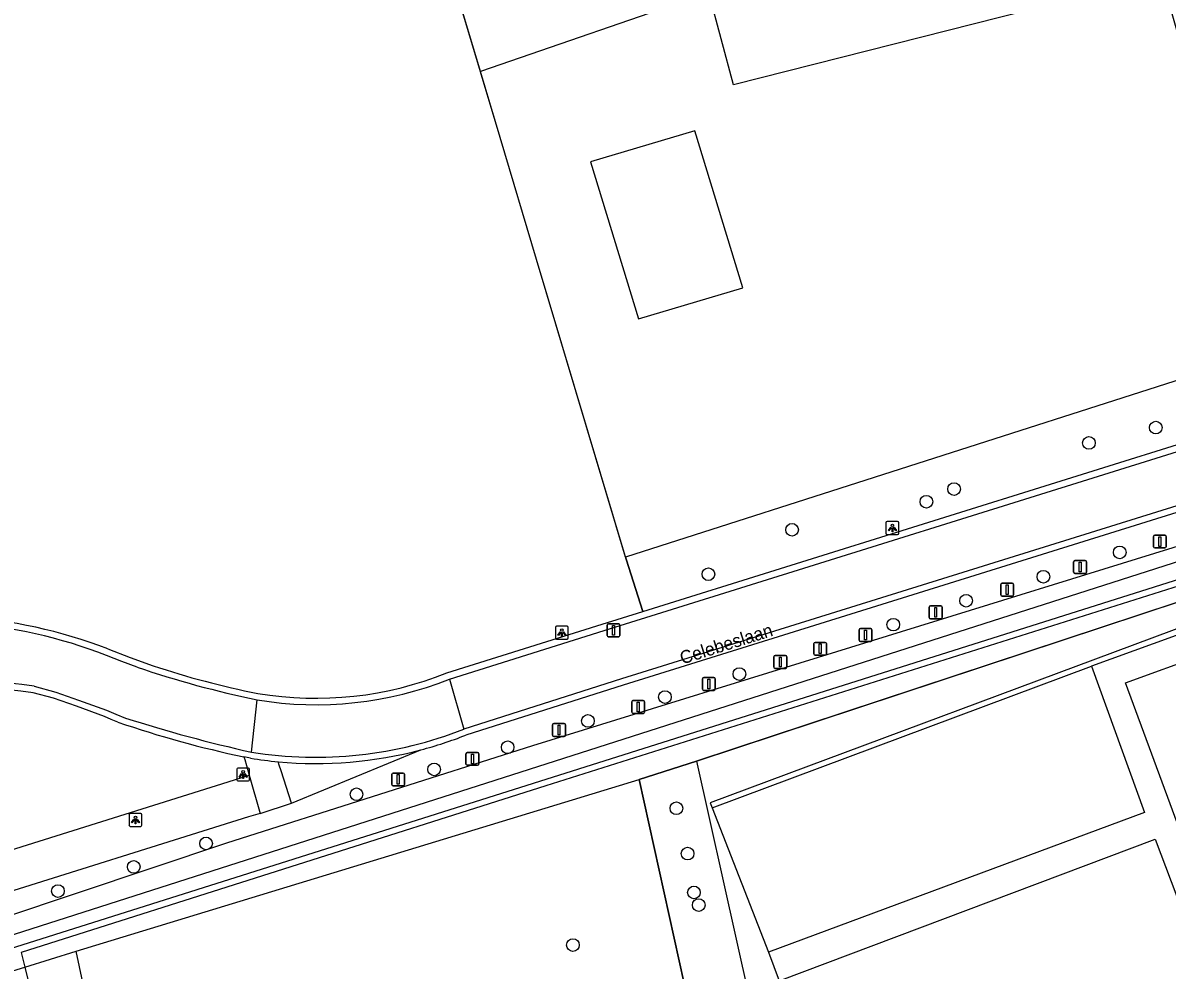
# Model space of a CAD drawing. Extents: x 162880 to 165536, y 384011 to 385179.
# Drawn here: x 163572.4 to 163660.9, y 384444.9 to 384518.2 of the extents above; entities that cross this region are included whole.
import ezdxf

# ---------------------------------------------------------------- set-up
doc = ezdxf.new("R2010")
doc.units = 0
for name, color, linetype in [('IMGEO_Afsluitpaal', 7, 'Continuous'), ('IMGEO_Boom', 7, 'Continuous'), ('IMGEO_Bouwland', 7, 'Continuous'), ('IMGEO_Grasland_agrarisch', 7, 'Continuous'), ('IMGEO_Groenvoorziening', 7, 'Continuous'), ('IMGEO_Hek', 7, 'Continuous'), ('IMGEO_Lichtpunt', 7, 'Continuous'), ('IMGEO_Loofbos', 7, 'Continuous'), ('IMGEO_Openbare_ruimte_label', 7, 'Continuous'), ('IMGEO_Pand', 7, 'Continuous'), ('IMGEO_Rijbaan_lokaal_gesloten', 7, 'Continuous'), ('IMGEO_Rijbaan_lokaal_open', 7, 'Continuous'), ('IMGEO_Verkeersbordpaal', 7, 'Continuous'), ('IMGEO_Voetpad_open', 7, 'Continuous'), ('IMGEO_Waterloop', 7, 'Continuous')]:
    doc.layers.add(name, color=color, linetype=linetype)

msp = doc.modelspace()

# ---------------------------------------------------------------- linework, layer by layer
at = {"layer": 'IMGEO_Afsluitpaal'}
for p, q in [((163659.799, 384477.659), (163659.799, 384478.459)), ((163659.799, 384478.459), (163659.799, 384477.659)), ((163659.899, 384478.559), (163660.689, 384478.559)), ((163660.689, 384478.559), (163659.899, 384478.559)), ((163660.789, 384478.459), (163660.789, 384477.659)), ((163660.789, 384477.659), (163660.789, 384478.459)), ((163660.689, 384477.559), (163659.899, 384477.559)), ((163659.899, 384477.559), (163660.689, 384477.559)), ((163653.733, 384476.592), (163654.523, 384476.592)), ((163654.523, 384476.592), (163653.733, 384476.592)), ((163653.633, 384475.692), (163653.633, 384476.492)), ((163653.633, 384476.492), (163653.633, 384475.692)), ((163654.623, 384476.492), (163654.623, 384475.692)), ((163654.623, 384475.692), (163654.623, 384476.492)), ((163648.098, 384474.837), (163648.888, 384474.837)), ((163648.888, 384474.837), (163648.098, 384474.837)), ((163654.523, 384475.592), (163653.733, 384475.592)), ((163653.733, 384475.592), (163654.523, 384475.592)), ((163647.998, 384473.937), (163647.998, 384474.737)), ((163647.998, 384474.737), (163647.998, 384473.937)), ((163648.988, 384474.737), (163648.988, 384473.937)), ((163648.988, 384473.937), (163648.988, 384474.737)), ((163642.47, 384472.182), (163642.47, 384472.982)), ((163642.47, 384472.982), (163642.47, 384472.182)), ((163642.57, 384473.082), (163643.36, 384473.082)), ((163643.36, 384473.082), (163642.57, 384473.082)), ((163643.46, 384472.982), (163643.46, 384472.182)), ((163643.46, 384472.182), (163643.46, 384472.982)), ((163648.888, 384473.837), (163648.098, 384473.837)), ((163648.098, 384473.837), (163648.888, 384473.837)), ((163637.048, 384470.427), (163637.048, 384471.227)), ((163637.048, 384471.227), (163637.048, 384470.427)), ((163637.148, 384471.327), (163637.938, 384471.327)), ((163637.938, 384471.327), (163637.148, 384471.327)), ((163638.038, 384471.227), (163638.038, 384470.427)), ((163638.038, 384470.427), (163638.038, 384471.227)), ((163643.36, 384472.082), (163642.57, 384472.082)), ((163642.57, 384472.082), (163643.36, 384472.082)), ((163637.938, 384470.327), (163637.148, 384470.327)), ((163637.148, 384470.327), (163637.938, 384470.327)), ((163633.54, 384469.364), (163633.54, 384470.164)), ((163633.54, 384470.164), (163633.54, 384469.364)), ((163633.64, 384470.264), (163634.43, 384470.264)), ((163634.43, 384470.264), (163633.64, 384470.264)), ((163634.53, 384470.164), (163634.53, 384469.364)), ((163634.53, 384469.364), (163634.53, 384470.164)), ((163630.457, 384468.353), (163630.457, 384469.153)), ((163630.457, 384469.153), (163630.457, 384468.353)), ((163630.557, 384469.253), (163631.347, 384469.253)), ((163631.347, 384469.253), (163630.557, 384469.253)), ((163631.447, 384469.153), (163631.447, 384468.353)), ((163631.447, 384468.353), (163631.447, 384469.153)), ((163634.43, 384469.264), (163633.64, 384469.264)), ((163633.64, 384469.264), (163634.43, 384469.264)), ((163631.347, 384468.253), (163630.557, 384468.253)), ((163630.557, 384468.253), (163631.347, 384468.253)), ((163624.929, 384466.652), (163624.929, 384467.452)), ((163624.929, 384467.452), (163624.929, 384466.652)), ((163625.029, 384467.552), (163625.819, 384467.552)), ((163625.819, 384467.552), (163625.029, 384467.552)), ((163625.919, 384467.452), (163625.919, 384466.652)), ((163625.919, 384466.652), (163625.919, 384467.452)), ((163625.819, 384466.552), (163625.029, 384466.552)), ((163625.029, 384466.552), (163625.819, 384466.552)), ((163619.456, 384464.872), (163619.456, 384465.672)), ((163619.456, 384465.672), (163619.456, 384464.872)), ((163619.556, 384465.772), (163620.346, 384465.772)), ((163620.346, 384465.772), (163619.556, 384465.772)), ((163620.446, 384465.672), (163620.446, 384464.872)), ((163620.446, 384464.872), (163620.446, 384465.672)), ((163620.346, 384464.772), (163619.556, 384464.772)), ((163619.556, 384464.772), (163620.346, 384464.772)), ((163613.341, 384463.089), (163613.341, 384463.889)), ((163613.341, 384463.889), (163613.341, 384463.089)), ((163613.441, 384463.989), (163614.231, 384463.989)), ((163614.231, 384463.989), (163613.441, 384463.989)), ((163614.331, 384463.889), (163614.331, 384463.089)), ((163614.331, 384463.089), (163614.331, 384463.889)), ((163614.231, 384462.989), (163613.441, 384462.989)), ((163613.441, 384462.989), (163614.231, 384462.989)), ((163606.644, 384460.855), (163606.644, 384461.655)), ((163606.644, 384461.655), (163606.644, 384460.855)), ((163606.744, 384461.755), (163607.534, 384461.755)), ((163607.534, 384461.755), (163606.744, 384461.755)), ((163607.634, 384461.655), (163607.634, 384460.855)), ((163607.634, 384460.855), (163607.634, 384461.655)), ((163607.534, 384460.755), (163606.744, 384460.755)), ((163606.744, 384460.755), (163607.534, 384460.755)), ((163600.903, 384459.26), (163600.903, 384460.06)), ((163600.903, 384460.06), (163600.903, 384459.26)), ((163601.003, 384460.16), (163601.793, 384460.16)), ((163601.793, 384460.16), (163601.003, 384460.16)), ((163601.893, 384460.06), (163601.893, 384459.26)), ((163601.893, 384459.26), (163601.893, 384460.06)), ((163601.793, 384459.16), (163601.003, 384459.16)), ((163601.003, 384459.16), (163601.793, 384459.16))]:
    msp.add_line(p, q, dxfattribs=at)
for points in [[(163660.219, 384478.434), (163660.369, 384478.434), (163660.369, 384477.684), (163660.219, 384477.684), (163660.219, 384478.434)], [(163654.053, 384476.467), (163654.203, 384476.467), (163654.203, 384475.717), (163654.053, 384475.717), (163654.053, 384476.467)], [(163648.418, 384474.712), (163648.568, 384474.712), (163648.568, 384473.962), (163648.418, 384473.962), (163648.418, 384474.712)], [(163642.89, 384472.957), (163643.04, 384472.957), (163643.04, 384472.207), (163642.89, 384472.207), (163642.89, 384472.957)], [(163637.468, 384471.202), (163637.618, 384471.202), (163637.618, 384470.452), (163637.468, 384470.452), (163637.468, 384471.202)], [(163633.96, 384470.139), (163634.11, 384470.139), (163634.11, 384469.389), (163633.96, 384469.389), (163633.96, 384470.139)], [(163630.877, 384469.128), (163631.027, 384469.128), (163631.027, 384468.378), (163630.877, 384468.378), (163630.877, 384469.128)], [(163625.349, 384467.427), (163625.499, 384467.427), (163625.499, 384466.677), (163625.349, 384466.677), (163625.349, 384467.427)], [(163619.876, 384465.647), (163620.026, 384465.647), (163620.026, 384464.897), (163619.876, 384464.897), (163619.876, 384465.647)], [(163613.761, 384463.864), (163613.911, 384463.864), (163613.911, 384463.114), (163613.761, 384463.114), (163613.761, 384463.864)], [(163607.064, 384461.63), (163607.214, 384461.63), (163607.214, 384460.88), (163607.064, 384460.88), (163607.064, 384461.63)], [(163601.323, 384460.035), (163601.473, 384460.035), (163601.473, 384459.285), (163601.323, 384459.285), (163601.323, 384460.035)]]:
    msp.add_lwpolyline(points, dxfattribs=at)
for centre, start, end in [((163659.899, 384478.459), 90, 180), ((163659.899, 384478.459), 90, 180), ((163660.689, 384478.459), 0, 90), ((163660.689, 384478.459), 360, 90), ((163659.899, 384477.659), 180, 270), ((163659.899, 384477.659), 180, 270), ((163660.689, 384477.659), 270, 0), ((163660.689, 384477.659), 270, 0), ((163653.733, 384476.492), 90, 180), ((163653.733, 384476.492), 90, 180), ((163654.523, 384476.492), 0, 90), ((163654.523, 384476.492), 360, 90), ((163653.733, 384475.692), 180, 270), ((163653.733, 384475.692), 180, 270), ((163654.523, 384475.692), 270, 0), ((163654.523, 384475.692), 270, 0), ((163648.098, 384474.737), 90, 180), ((163648.098, 384474.737), 90, 180), ((163648.888, 384474.737), 0, 90), ((163648.888, 384474.737), 360, 90), ((163648.098, 384473.937), 180, 270), ((163648.098, 384473.937), 180, 270), ((163648.888, 384473.937), 270, 0), ((163648.888, 384473.937), 270, 0), ((163642.57, 384472.982), 90, 180), ((163642.57, 384472.982), 90, 180), ((163643.36, 384472.982), 0, 90), ((163643.36, 384472.982), 360, 90), ((163642.57, 384472.182), 180, 270), ((163642.57, 384472.182), 180, 270), ((163643.36, 384472.182), 270, 0), ((163643.36, 384472.182), 270, 0), ((163637.148, 384471.227), 90, 180), ((163637.148, 384471.227), 90, 180), ((163637.938, 384471.227), 0, 90), ((163637.938, 384471.227), 360, 90), ((163637.148, 384470.427), 180, 270), ((163637.148, 384470.427), 180, 270), ((163637.938, 384470.427), 270, 0), ((163637.938, 384470.427), 270, 0), ((163633.64, 384470.164), 90, 180), ((163633.64, 384470.164), 90, 180), ((163634.43, 384470.164), 0, 90), ((163634.43, 384470.164), 360, 90), ((163630.557, 384469.153), 90, 180), ((163630.557, 384469.153), 90, 180), ((163631.347, 384469.153), 0, 90), ((163631.347, 384469.153), 360, 90), ((163633.64, 384469.364), 180, 270), ((163633.64, 384469.364), 180, 270), ((163634.43, 384469.364), 270, 0), ((163634.43, 384469.364), 270, 0), ((163630.557, 384468.353), 180, 270), ((163630.557, 384468.353), 180, 270), ((163631.347, 384468.353), 270, 0), ((163631.347, 384468.353), 270, 0), ((163625.029, 384467.452), 90, 180), ((163625.029, 384467.452), 90, 180), ((163625.819, 384467.452), 0, 90), ((163625.819, 384467.452), 360, 90), ((163625.029, 384466.652), 180, 270), ((163625.029, 384466.652), 180, 270), ((163625.819, 384466.652), 270, 0), ((163625.819, 384466.652), 270, 0), ((163619.556, 384465.672), 90, 180), ((163619.556, 384465.672), 90, 180), ((163620.346, 384465.672), 0, 90), ((163620.346, 384465.672), 360, 90), ((163619.556, 384464.872), 180, 270), ((163619.556, 384464.872), 180, 270), ((163620.346, 384464.872), 270, 0), ((163620.346, 384464.872), 270, 0), ((163613.441, 384463.889), 90, 180), ((163613.441, 384463.889), 90, 180), ((163614.231, 384463.889), 0, 90), ((163614.231, 384463.889), 360, 90), ((163613.441, 384463.089), 180, 270), ((163613.441, 384463.089), 180, 270), ((163614.231, 384463.089), 270, 0), ((163614.231, 384463.089), 270, 0), ((163606.744, 384461.655), 90, 180), ((163606.744, 384461.655), 90, 180), ((163607.534, 384461.655), 0, 90), ((163607.534, 384461.655), 360, 90), ((163606.744, 384460.855), 180, 270), ((163606.744, 384460.855), 180, 270), ((163607.534, 384460.855), 270, 0), ((163607.534, 384460.855), 270, 0), ((163601.003, 384460.06), 90, 180), ((163601.003, 384460.06), 90, 180), ((163601.793, 384460.06), 0, 90), ((163601.793, 384460.06), 360, 90), ((163601.003, 384459.26), 180, 270), ((163601.003, 384459.26), 180, 270), ((163601.793, 384459.26), 270, 0), ((163601.793, 384459.26), 270, 0)]:
    msp.add_arc(centre, 0.1, start, end, dxfattribs=at)
at = {"layer": 'IMGEO_Boom'}
for centre in [(163659.988, 384486.869), (163654.812, 384485.685), (163644.389, 384482.112), (163642.251, 384481.133), (163631.855, 384478.965), (163657.202, 384477.221), (163625.385, 384475.535), (163651.299, 384475.337), (163645.321, 384473.479), (163639.685, 384471.631), (163627.791, 384467.813), (163622.028, 384466.029), (163616.075, 384464.184), (163609.867, 384462.149), (163604.181, 384460.441), (163598.177, 384458.52), (163622.913, 384457.433), (163586.549, 384454.712), (163623.781, 384453.925), (163580.952, 384452.903), (163575.087, 384451.031), (163624.274, 384450.923), (163624.641, 384449.953), (163614.917, 384446.852)]:
    msp.add_circle(centre, 0.489, dxfattribs=at)
at = {"layer": 'IMGEO_Bouwland'}
for points in [[(163625.681, 384457.458), (163655.02, 384468.427)], [(163625.681, 384457.458), (163630.049, 384446.305)]]:
    msp.add_lwpolyline(points, dxfattribs=at)
at = {"layer": 'IMGEO_Grasland_agrarisch'}
for points in [[(163668.553, 384493.307), (163660.438, 384521.774), (163627.339, 384513.36), (163625.434, 384520.504), (163607.758, 384514.396)], [(163624.458, 384461.077), (163662.136, 384473.517)], [(163662.136, 384473.517), (163662.73, 384471.717), (163625.531, 384457.857), (163625.681, 384457.458)], [(163572.519, 384445.159), (163576.506, 384446.377), (163620.039, 384459.671)], [(163572.519, 384445.159), (163576.678, 384428.516), (163585.773, 384389.763)]]:
    msp.add_lwpolyline(points, dxfattribs=at)
at = {"layer": 'IMGEO_Groenvoorziening'}
for points in [[(163663.157, 384490.998), (163662.747, 384490.863), (163618.986, 384476.848)], [(163560.722, 384445.489), (163561.658, 384445.91), (163570.401, 384448.833), (163570.824, 384448.974), (163588.149, 384454.765), (163611.804, 384462.294), (163663.838, 384478.359), (163664.302, 384476.913), (163664.735, 384475.565), (163612.829, 384459.161), (163572.237, 384446.287), (163572.519, 384445.159)]]:
    msp.add_lwpolyline(points, dxfattribs=at)
at = {"layer": 'IMGEO_Hek'}
for points in [[(163609.288, 384509.288), (163588.141, 384579.907), (163587.943, 384580.567)], [(163619.034, 384476.687), (163612.094, 384499.87), (163609.288, 384509.288)], [(163620.324, 384472.642), (163619.034, 384476.687)], [(163664.358, 384474.251), (163624.458, 384461.077)], [(163624.458, 384461.077), (163620.039, 384459.671)], [(163624.458, 384461.077), (163636.732, 384406.035), (163637.768, 384403.203)], [(163576.506, 384446.377), (163620.039, 384459.671)], [(163620.039, 384459.671), (163632.017, 384405.337), (163633.335, 384401.821)], [(163572.519, 384445.159), (163576.506, 384446.377)], [(163633.335, 384401.821), (163593.539, 384389.411), (163589.128, 384391.031), (163578.304, 384437.904), (163576.506, 384446.377)], [(163570.319, 384444.487), (163572.519, 384445.159)]]:
    msp.add_lwpolyline(points, dxfattribs=at)
at = {"layer": 'IMGEO_Lichtpunt'}
for p, q in [((163639.118, 384479.514), (163639.118, 384478.707)), ((163639.118, 384479.514), (163639.118, 384478.707)), ((163640.02, 384479.609), (163639.212, 384479.609)), ((163640.02, 384479.609), (163639.212, 384479.609)), ((163640.114, 384478.707), (163640.114, 384479.514)), ((163640.114, 384478.707), (163640.114, 384479.514)), ((163639.212, 384478.613), (163640.02, 384478.613)), ((163639.212, 384478.613), (163640.02, 384478.613)), ((163613.56, 384471.418), (163613.56, 384470.611)), ((163613.56, 384471.418), (163613.56, 384470.611)), ((163614.462, 384471.513), (163613.654, 384471.513)), ((163614.462, 384471.513), (163613.654, 384471.513)), ((163614.556, 384470.611), (163614.556, 384471.418)), ((163614.556, 384470.611), (163614.556, 384471.418)), ((163613.654, 384470.517), (163614.462, 384470.517)), ((163613.654, 384470.517), (163614.462, 384470.517)), ((163588.913, 384460.448), (163588.913, 384459.641)), ((163588.913, 384460.448), (163588.913, 384459.641)), ((163589.815, 384460.543), (163589.007, 384460.543)), ((163589.815, 384460.543), (163589.007, 384460.543)), ((163589.909, 384459.641), (163589.909, 384460.448)), ((163589.909, 384459.641), (163589.909, 384460.448)), ((163589.007, 384459.547), (163589.815, 384459.547)), ((163589.007, 384459.547), (163589.815, 384459.547)), ((163580.585, 384456.938), (163580.585, 384456.131)), ((163580.585, 384456.938), (163580.585, 384456.131)), ((163581.487, 384457.033), (163580.679, 384457.033)), ((163581.487, 384457.033), (163580.679, 384457.033)), ((163581.581, 384456.131), (163581.581, 384456.938)), ((163581.581, 384456.131), (163581.581, 384456.938)), ((163580.679, 384456.037), (163581.487, 384456.037)), ((163580.679, 384456.037), (163581.487, 384456.037))]:
    msp.add_line(p, q, dxfattribs=at)
for points in [[(163639.492, 384479.178), (163639.531, 384479.15), (163639.343, 384478.888), (163639.305, 384478.915), (163639.492, 384479.178)], [(163639.704, 384479.15), (163639.742, 384479.177), (163639.929, 384478.915), (163639.89, 384478.887), (163639.704, 384479.15)], [(163639.594, 384479.13), (163639.641, 384479.13), (163639.641, 384478.808), (163639.594, 384478.808), (163639.594, 384479.13)], [(163613.934, 384471.082), (163613.973, 384471.054), (163613.785, 384470.792), (163613.747, 384470.819), (163613.934, 384471.082)], [(163614.036, 384471.034), (163614.083, 384471.034), (163614.083, 384470.712), (163614.036, 384470.712), (163614.036, 384471.034)], [(163614.146, 384471.054), (163614.184, 384471.081), (163614.371, 384470.819), (163614.332, 384470.791), (163614.146, 384471.054)], [(163589.287, 384460.112), (163589.326, 384460.084), (163589.138, 384459.822), (163589.1, 384459.849), (163589.287, 384460.112)], [(163589.389, 384460.064), (163589.436, 384460.064), (163589.436, 384459.742), (163589.389, 384459.742), (163589.389, 384460.064)], [(163589.499, 384460.084), (163589.537, 384460.111), (163589.724, 384459.849), (163589.685, 384459.821), (163589.499, 384460.084)], [(163580.959, 384456.602), (163580.998, 384456.574), (163580.81, 384456.312), (163580.772, 384456.339), (163580.959, 384456.602)], [(163581.061, 384456.554), (163581.108, 384456.554), (163581.108, 384456.232), (163581.061, 384456.232), (163581.061, 384456.554)], [(163581.171, 384456.574), (163581.209, 384456.601), (163581.396, 384456.339), (163581.357, 384456.311), (163581.171, 384456.574)]]:
    msp.add_lwpolyline(points, dxfattribs=at)
for centre in [(163639.617, 384479.312), (163614.059, 384471.216), (163589.412, 384460.246), (163581.084, 384456.736)]:
    msp.add_circle(centre, 0.0994, dxfattribs=at)
for centre, start, end in [((163639.212, 384479.514), 90, 180), ((163639.212, 384479.514), 90, 180), ((163640.02, 384479.514), 0, 90), ((163640.02, 384479.514), 0, 90), ((163639.212, 384478.707), 180, 270), ((163639.212, 384478.707), 180, 270), ((163640.02, 384478.707), 270, 0), ((163640.02, 384478.707), 270, 360), ((163613.654, 384471.418), 90, 180), ((163613.654, 384471.418), 90, 180), ((163614.462, 384471.418), 0, 90), ((163614.462, 384471.418), 0, 90), ((163613.654, 384470.611), 180, 270), ((163613.654, 384470.611), 180, 270), ((163614.462, 384470.611), 270, 0), ((163614.462, 384470.611), 270, 360), ((163589.007, 384460.448), 90, 180), ((163589.007, 384460.448), 90, 180), ((163589.815, 384460.448), 0, 90), ((163589.815, 384460.448), 0, 90), ((163589.007, 384459.641), 180, 270), ((163589.007, 384459.641), 180, 270), ((163589.815, 384459.641), 270, 0), ((163589.815, 384459.641), 270, 360), ((163580.679, 384456.938), 90, 180), ((163580.679, 384456.938), 90, 180), ((163581.487, 384456.938), 0, 90), ((163581.487, 384456.938), 0, 90), ((163580.679, 384456.131), 180, 270), ((163580.679, 384456.131), 180, 270), ((163581.487, 384456.131), 270, 0), ((163581.487, 384456.131), 270, 360)]:
    msp.add_arc(centre, 0.0946, start, end, dxfattribs=at)
at = {"layer": 'IMGEO_Loofbos'}
for points in [[(163607.758, 384514.396), (163590.751, 384571.191)], [(163618.986, 384476.848), (163612.094, 384499.87), (163609.288, 384509.288), (163607.758, 384514.396)], [(163618.986, 384476.848), (163619.034, 384476.687), (163620.324, 384472.642)], [(163620.039, 384459.671), (163624.458, 384461.077)], [(163624.458, 384461.077), (163636.732, 384406.035), (163637.768, 384403.203), (163633.335, 384401.821)], [(163633.335, 384401.821), (163632.017, 384405.337), (163620.039, 384459.671)]]:
    msp.add_lwpolyline(points, dxfattribs=at)
at = {"layer": 'IMGEO_Pand'}
for points in [[(163624.343, 384509.811), (163616.265, 384507.414), (163619.975, 384495.267), (163628.053, 384497.665), (163624.343, 384509.811)], [(163666.137, 384444.092), (163657.643, 384467.137), (163663.762, 384469.346)]]:
    msp.add_lwpolyline(points, dxfattribs=at)
at = {"layer": 'IMGEO_Rijbaan_lokaal_gesloten'}
for points in [[(163605.38, 384467.425), (163617.326, 384471.177), (163666.524, 384486.547), (163732.744, 384507.516)], [(163733.943, 384503.731), (163666.742, 384482.429), (163618.666, 384467.431), (163606.478, 384463.562)], [(163581.219, 384468.344), (163580.032, 384468.787), (163578.855, 384469.254)], [(163573.252, 384466.87), (163574.934, 384466.404), (163576.685, 384465.797), (163578.839, 384465.008), (163579.571, 384464.703), (163580.307, 384464.409)], [(163605.38, 384467.425), (163606.478, 384463.562)], [(163590.065, 384461.769), (163590.493, 384465.82)]]:
    msp.add_lwpolyline(points, dxfattribs=at)
for centre, radius, start, end in [((163564.907, 384433.05), 38.798, 68.93017, 102.81845), ((163606.199, 384541.829), 77.615, 251.22536, 258.32505), ((163565.033, 384409.041), 58.411, 81.91077, 112.15645), ((163595.065, 384493.253), 27.811, 260.53693, 291.7699), ((163614.614, 384571.861), 112.795, 252.2929, 257.42951), ((163595.006, 384492.561), 31.186, 260.8847, 291.58415)]:
    msp.add_arc(centre, radius, start, end, dxfattribs=at)
at = {"layer": 'IMGEO_Rijbaan_lokaal_open'}
for points in [[(163620.324, 384472.642), (163664.558, 384486.47)], [(163663.998, 384481.064), (163618.797, 384466.945), (163606.62, 384463.084)], [(163605.167, 384467.904), (163617.184, 384471.66), (163620.324, 384472.642)], [(163578.945, 384469.77), (163580.686, 384469.082), (163582.449, 384468.45)], [(163579.728, 384464.096), (163579.205, 384464.308), (163578.685, 384464.526), (163576.534, 384465.341), (163574.751, 384465.954), (163573.169, 384466.358)], [(163589.986, 384461.302), (163589.729, 384461.355), (163589.473, 384461.408)]]:
    msp.add_lwpolyline(points, dxfattribs=at)
for centre, radius, start, end in [((163564.83, 384432.533), 39.822, 69.24002, 102.66894), ((163603.291, 384531.145), 66.068, 251.61119, 258.88359), ((163595.044, 384493.024), 27.083, 260.45483, 291.94836), ((163564.943, 384409.593), 57.357, 81.75486, 112.27392), ((163606.057, 384540.54), 80.851, 250.99513, 258.16357), ((163595.013, 384492.688), 31.798, 284.84376, 291.4092), ((163595.048, 384492.596), 31.701, 264.7059, 284.82482), ((163594.962, 384491.982), 31.081, 260.78681, 264.75861)]:
    msp.add_arc(centre, radius, start, end, dxfattribs=at)
at = {"layer": 'IMGEO_Verkeersbordpaal'}
for p, q in [((163617.563, 384470.802), (163617.563, 384471.602)), ((163617.563, 384471.602), (163617.563, 384470.802)), ((163617.663, 384471.702), (163618.453, 384471.702)), ((163618.453, 384471.702), (163617.663, 384471.702)), ((163618.553, 384471.602), (163618.553, 384470.802)), ((163618.553, 384470.802), (163618.553, 384471.602)), ((163618.453, 384470.702), (163617.663, 384470.702)), ((163617.663, 384470.702), (163618.453, 384470.702))]:
    msp.add_line(p, q, dxfattribs=at)
msp.add_lwpolyline([(163617.983, 384471.577), (163618.133, 384471.577), (163618.133, 384470.827), (163617.983, 384470.827), (163617.983, 384471.577)], dxfattribs=at)
for centre, start, end in [((163617.663, 384471.602), 90, 180), ((163617.663, 384471.602), 90, 180), ((163618.453, 384471.602), 0, 90), ((163618.453, 384471.602), 360, 90), ((163617.663, 384470.802), 180, 270), ((163617.663, 384470.802), 180, 270), ((163618.453, 384470.802), 270, 0), ((163618.453, 384470.802), 270, 0)]:
    msp.add_arc(centre, 0.1, start, end, dxfattribs=at)
at = {"layer": 'IMGEO_Voetpad_open'}
for points in [[(163663.762, 384469.346), (163663.048, 384471.325), (163655.02, 384468.427)], [(163655.02, 384468.427), (163659.104, 384457.115), (163630.049, 384446.305)], [(163593.161, 384457.819), (163603.159, 384461.951)], [(163589.473, 384461.408), (163589.538, 384461.213), (163589.671, 384460.746), (163589.883, 384460.003)], [(163593.161, 384457.819), (163592.339, 384460.326), (163592.201, 384460.76), (163592.123, 384461.031)], [(163554.921, 384449.108), (163555.741, 384449.361), (163568.28, 384453.225), (163588.256, 384459.483), (163589.883, 384460.003)], [(163589.883, 384460.003), (163590.725, 384457.042)], [(163590.725, 384457.042), (163589.827, 384456.776), (163568.94, 384450.226), (163556.869, 384446.42)], [(163590.725, 384457.042), (163593.161, 384457.819)], [(163630.873, 384444.09), (163659.949, 384455.052), (163664.093, 384444.057)], [(163630.049, 384446.305), (163630.873, 384444.09)]]:
    msp.add_lwpolyline(points, dxfattribs=at)
at = {"layer": 'IMGEO_Waterloop'}
msp.add_lwpolyline([(163571.335, 384446.558), (163663.403, 384475.657), (163663.873, 384475.915), (163664.022, 384476.118), (163664.038, 384476.299), (163663.96, 384476.582), (163663.65, 384476.783), (163663.128, 384476.849), (163662.629, 384476.791), (163563.062, 384444.925)], dxfattribs=at)

# ---------------------------------------------------------------- texts
at = {"layer": 'IMGEO_Openbare_ruimte_label'}
msp.add_text('Celebeslaan', height=1, rotation=17.52845, dxfattribs=at).set_placement((163623.371, 384468.548))

doc.saveas('drawing.dxf')
